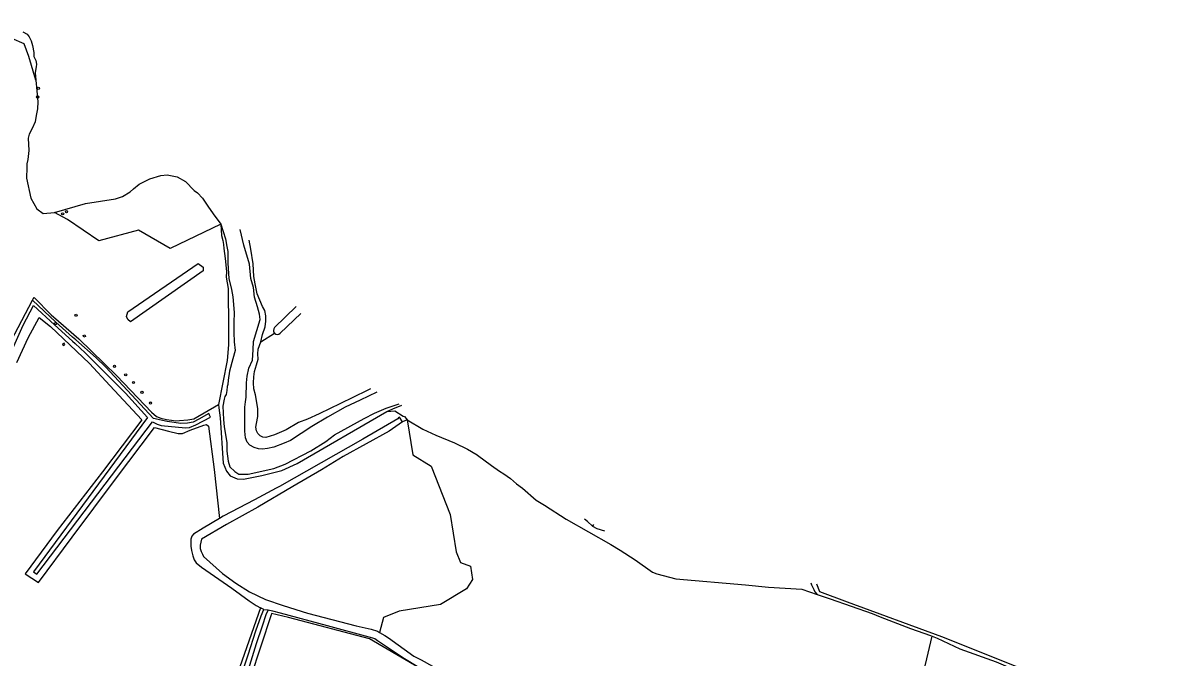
# Model space of a CAD drawing. Extents: x 162722 to 165099, y 384721 to 386283.
# Drawn here: x 164285 to 164800, y 385569 to 385854 of the extents above; entities that cross this region are included whole.
import ezdxf

# ---------------------------------------------------------------- set-up
doc = ezdxf.new("R2010")
doc.units = 0
for name, color, linetype in [('IMGEO_Boom', 7, 'Continuous'), ('IMGEO_Erf', 7, 'Continuous'), ('IMGEO_Grasland_agrarisch', 7, 'Continuous'), ('IMGEO_Grasland_overig', 7, 'Continuous'), ('IMGEO_Hoogspanningsmast', 7, 'Continuous'), ('IMGEO_Loofbos', 7, 'Continuous'), ('IMGEO_Meer_plas_ven_vijver', 7, 'Continuous'), ('IMGEO_Oever', 7, 'Continuous'), ('IMGEO_Rivier', 7, 'Continuous'), ('IMGEO_Sloot', 7, 'Continuous'), ('IMGEO_Waterloop', 7, 'Continuous')]:
    doc.layers.add(name, color=color, linetype=linetype)

msp = doc.modelspace()

# ---------------------------------------------------------------- linework, layer by layer
at = {"layer": 'IMGEO_Boom'}
for centre in [(164292.31, 385824.43), (164292.05, 385820.55), (164303.26, 385768.01), (164304.97, 385768.94), (164326.54, 385699.38), (164331.6, 385695.59), (164335.12, 385692.14), (164338.91, 385687.72), (164342.74, 385682.9)]:
    msp.add_circle(centre, 0.489, dxfattribs=at)
at = {"layer": 'IMGEO_Erf'}
msp.add_lwpolyline([(164694.22, 385578.02), (164696.35, 385577.13), (164706.54, 385572.33), (164722.91, 385566.51), (164731.38, 385562.94), (164732.93, 385562.52), (164736.5, 385561.21), (164737.84, 385560.72), (164741.18, 385559.22)], dxfattribs=at)
at = {"layer": 'IMGEO_Grasland_agrarisch'}
for points in [[(164291.19, 385828.13), (164288.01, 385838.76), (164285.9, 385844.37), (164280.43, 385846.81), (164274.56, 385848.13), (164270.89, 385848.49), (164266.93, 385849.28), (164264.49, 385850.92), (164262.54, 385853.84)], [(164374.41, 385763.39), (164374.67, 385758.2), (164375.21, 385755.93), (164375.54, 385754.21), (164375.75, 385752.37), (164376.26, 385747.9), (164376.93, 385742.09), (164376.79, 385739.45), (164377.6, 385734.38), (164377.69, 385732.95), (164377.75, 385718.02), (164377.75, 385709.13), (164377.16, 385702.08), (164373.3, 385682.19)], [(164392.35, 385710.41), (164393.14, 385713.68), (164394.33, 385717.16), (164394.67, 385719.65), (164394.64, 385722.16), (164394.12, 385724.49), (164393.14, 385726.37), (164391.83, 385729.1), (164390.65, 385731.98), (164389.79, 385736.5), (164389.22, 385739.85), (164388.86, 385745.47), (164387.8, 385752.14), (164387.18, 385756.07)], [(164642.41, 385596.9), (164648.36, 385594.86), (164667.12, 385588.35), (164670.82, 385586.75), (164684.35, 385581.5), (164693.42, 385578.36), (164694.22, 385578.02)], [(164689.15, 385495.9), (164680.89, 385502.19), (164679.75, 385506.66), (164679.95, 385515.09), (164683.11, 385530.99), (164694.22, 385578.02)]]:
    msp.add_lwpolyline(points, dxfattribs=at)
at = {"layer": 'IMGEO_Grasland_overig'}
for points in [[(164289.66, 385729.19), (164290.03, 385729.73), (164290.52, 385730.43), (164298.11, 385722.53), (164301.32, 385719.73), (164310.49, 385711.79), (164327.57, 385695.2), (164343.13, 385678.8), (164345.48, 385676.79), (164347.4, 385676.16), (164349.96, 385675.53), (164352.14, 385675.24), (164354.2, 385674.94), (164355.79, 385675.11), (164359.48, 385675.36), (164362.17, 385675.83), (164373.3, 385682.19)], [(164282.68, 385701.14), (164287.72, 385712.18), (164292.76, 385721.36), (164297.79, 385717.34), (164315.26, 385700.67), (164324.46, 385690.78), (164338.82, 385675.38), (164321.11, 385652), (164300.85, 385625.65), (164286.34, 385606.13), (164292.43, 385602.19), (164307.5, 385622.53), (164326.97, 385648.62), (164344.49, 385671.88), (164350.83, 385670.23), (164355.26, 385669.25), (164357.12, 385669.25), (164360.6, 385670.75), (164366.67, 385673.02), (164367.99, 385673.2), (164368.82, 385672.56), (164371.33, 385653.1), (164373.8, 385631.03)], [(164441.64, 385689.32), (164440.09, 385688.61), (164427.87, 385682.48), (164423.59, 385680.41), (164418.63, 385678.04), (164413.34, 385675.68), (164409.33, 385674.19), (164403.7, 385670.84), (164398.53, 385668.66), (164394.65, 385667.44), (164393.24, 385667.61), (164392.12, 385668.1), (164390.96, 385669.17), (164390.37, 385670.38), (164390.08, 385672.05), (164390.38, 385673.72), (164391.02, 385676.82), (164390.97, 385680.36), (164390.48, 385683.15), (164389.88, 385686.55), (164389.17, 385689.24), (164389.08, 385691.93), (164389.21, 385694.7), (164389.52, 385697.06), (164390.43, 385700.14), (164391.14, 385702.7), (164390.98, 385705.08), (164391.2, 385707.11), (164392.35, 385710.41)], [(164392.35, 385710.41), (164398.49, 385714.31)], [(164373.3, 385682.19), (164373.46, 385680.74), (164374.02, 385676.32), (164375.42, 385655.82), (164376.97, 385652.3), (164378.61, 385650.24), (164381.67, 385648.9), (164384.61, 385648.65), (164392.79, 385650.33), (164401.72, 385652.55), (164408.64, 385655.69), (164449.06, 385679.07)], [(164449.06, 385679.07), (164451.63, 385680.38), (164455.74, 385681.97)], [(164449.06, 385679.07), (164452.58, 385679.44), (164456.41, 385677.07), (164456.88, 385676.8), (164458.2, 385675.31)], [(164458.2, 385675.31), (164465.18, 385671.17), (164471.07, 385668.43), (164479.36, 385664.97), (164485.21, 385662.17), (164489.54, 385659.58), (164489.74, 385659.46), (164496.09, 385654.88), (164499.7, 385652.21), (164501.58, 385651.06), (164504.56, 385648.91), (164507.33, 385646.51), (164509.95, 385644.65), (164516.18, 385639.31), (164519.93, 385636.96), (164529.54, 385630.66), (164549.68, 385619.37), (164553.93, 385616.77), (164560.7, 385612.35), (164568.41, 385606.8), (164570.32, 385606.08), (164578.86, 385603.89), (164610.17, 385601.14), (164620.52, 385600.1), (164635.58, 385599.24), (164642.41, 385596.9)], [(164541.42, 385627.53), (164539.23, 385629.6), (164537.9, 385630.68)], [(164541.42, 385627.53), (164543.42, 385626.57), (164546.85, 385625.47)], [(164639.58, 385602.02), (164639.92, 385601.17), (164640.96, 385599.02), (164641.41, 385598.07), (164642.41, 385596.9)], [(164392.23, 385590.78), (164381.91, 385561.37), (164383.62, 385560.77)], [(164432.25, 385459.99), (164431.11, 385460.51), (164437.32, 385473.86), (164448.44, 385498.15), (164460.1, 385524.99), (164475.53, 385556.87), (164441.14, 385576.87), (164404.8, 385586.49), (164397.18, 385588.21), (164396.98, 385587.69), (164387.77, 385559.55), (164385.85, 385560.11)]]:
    msp.add_lwpolyline(points, dxfattribs=at)
at = {"layer": 'IMGEO_Hoogspanningsmast'}
for points in [[(164309.56, 385722.93), (164309.86, 385722.18), (164309.11, 385721.89), (164308.81, 385722.63), (164309.56, 385722.93)], [(164300.22, 385719.11), (164300.52, 385718.37), (164300.33, 385718.29), (164299.78, 385718.07), (164299.48, 385718.81), (164299.79, 385718.94), (164300.22, 385719.11)], [(164303.24, 385709.6), (164303.54, 385708.85), (164304.28, 385709.15), (164303.98, 385709.9), (164303.24, 385709.6)], [(164313.28, 385713.62), (164313.58, 385712.88), (164312.84, 385712.58), (164312.54, 385713.32), (164313.28, 385713.62)]]:
    msp.add_lwpolyline(points, dxfattribs=at)
at = {"layer": 'IMGEO_Loofbos'}
for points in [[(164374.41, 385763.39), (164351.65, 385752.4), (164337.35, 385760.64), (164319.58, 385755.8), (164305.46, 385765.46), (164299.6, 385768.62)], [(164458.2, 385675.31), (164460.72, 385659.6), (164468.87, 385654.59), (164477.52, 385632.83), (164480.09, 385616.01), (164482.05, 385611.25), (164486.61, 385609.61), (164487.54, 385603.61), (164484.74, 385599.31), (164473.15, 385592.36), (164454.51, 385589.33), (164447.49, 385586.55), (164445.76, 385579.72)], [(164458.2, 385675.31), (164456.08, 385674.49)]]:
    msp.add_lwpolyline(points, dxfattribs=at)
at = {"layer": 'IMGEO_Meer_plas_ven_vijver'}
msp.add_lwpolyline([(164642.17, 385601.65), (164643.52, 385598.14), (164655.88, 385593.53), (164698.31, 385577.95), (164736.99, 385562.48), (164754.13, 385555.63), (164796.86, 385537.94), (164798.37, 385537.32), (164799.77, 385536.82)], dxfattribs=at)
at = {"layer": 'IMGEO_Oever'}
msp.add_lwpolyline([(164541.86, 385628.37), (164541.42, 385627.53)], dxfattribs=at)
at = {"layer": 'IMGEO_Rivier'}
for points in [[(164285.32, 385849.86), (164287.31, 385848.72), (164288.21, 385847.63), (164289.08, 385845.75), (164289.78, 385843.63), (164290.28, 385840.46), (164290.36, 385838.65), (164291.13, 385836.9), (164291.49, 385835.26), (164291.4, 385834.01), (164290.87, 385831.53), (164291.06, 385829.71), (164291.19, 385828.13)], [(164291.19, 385828.13), (164291.6, 385823.28), (164292.15, 385818.39), (164291.94, 385815.21), (164291.33, 385812.16), (164290.87, 385809.4), (164289.51, 385806.38), (164288.15, 385803.82), (164287.8, 385801.97), (164287.99, 385796.48), (164287.55, 385792.35), (164287.17, 385790.39), (164287.14, 385788.79), (164286.98, 385784.08), (164289, 385775.03), (164291.65, 385770.3), (164294.57, 385768.07), (164299.6, 385768.62)], [(164299.6, 385768.62), (164313.55, 385772.59), (164327.08, 385774.71), (164330.14, 385775.78), (164333.66, 385777.83), (164335.14, 385779.2), (164337.7, 385781.39), (164342.46, 385783.73), (164347.45, 385785.25), (164350.26, 385785.48), (164354.68, 385784.68), (164358.44, 385782.54), (164362.42, 385778.42), (164363.84, 385777.36), (164366.06, 385775.04), (164368.49, 385771.45), (164370.94, 385767.91), (164374.41, 385763.39)], [(164374.41, 385763.39), (164376.54, 385756.74), (164377.1, 385753.26), (164377.47, 385750.99), (164377.47, 385748.68), (164377.47, 385745.76), (164378.04, 385738.87), (164379.17, 385733.91), (164379.78, 385730.63), (164380.31, 385723.62), (164380.26, 385719.11), (164380.26, 385714.58), (164380.41, 385710.4), (164380.74, 385706.56), (164379.73, 385702.85), (164378.34, 385697.23), (164377.61, 385693.2), (164377.49, 385691.31), (164377.17, 385690.39), (164377.09, 385688.58), (164376.71, 385686.69), (164376.17, 385685.84), (164375.9, 385684.66), (164375.31, 385681.51), (164375.51, 385675.51), (164375.94, 385672.2), (164377.1, 385665.19), (164377.1, 385661.29), (164377.64, 385656.72), (164378.45, 385654.16), (164380.7, 385652.1), (164382.5, 385650.94), (164386.68, 385650.96), (164398.14, 385653.5), (164403.36, 385655.38), (164414.83, 385661.45), (164421.58, 385665.6), (164425.43, 385668.58), (164438.82, 385675.99), (164443.38, 385678.34), (164448.73, 385680.58), (164454.58, 385682.57)], [(164444.47, 385687.85), (164436.98, 385684.22), (164430.26, 385681), (164422.25, 385676.62), (164415.22, 385672.36), (164405.74, 385666.09), (164402.83, 385664.93), (164398.27, 385663.03), (164395.4, 385662.48), (164393.17, 385662.14), (164391.23, 385662.26), (164389.33, 385662.93), (164387.48, 385663.94), (164386.23, 385665.26), (164385.42, 385667.26), (164385.17, 385670.27), (164385.12, 385676.47), (164385.23, 385681.02), (164385.42, 385683.52), (164385.69, 385685.55), (164385.85, 385692.06), (164386.22, 385694.92), (164387, 385698.65), (164388.59, 385702.15), (164388.94, 385706.86), (164389.07, 385710.62), (164390.61, 385715.53), (164391.98, 385720.47), (164391.77, 385722.86), (164390.9, 385726.22), (164389.55, 385730.56), (164388.99, 385734.9), (164387.92, 385738.89), (164387.32, 385745.33), (164384.69, 385753.85), (164383.03, 385760.94)]]:
    msp.add_lwpolyline(points, dxfattribs=at)
at = {"layer": 'IMGEO_Sloot'}
for points in [[(164398.53, 385716.88), (164408.24, 385726.29)], [(164401.06, 385714.26), (164410.28, 385723.13)]]:
    msp.add_lwpolyline(points, dxfattribs=at)
for start, end in [(134.1002, 224.028), (224.0269, 313.8785)]:
    msp.add_arc((164399.8, 385715.57), 1.82, start, end, dxfattribs=at)
at = {"layer": 'IMGEO_Waterloop'}
for points in [[(164333.82, 385719.42), (164332.63, 385720.45), (164331.99, 385721.8), (164332.55, 385723.88), (164364.25, 385745.65), (164366.41, 385743.95), (164366.48, 385742.41), (164333.82, 385719.42)], [(164220.84, 385597.86), (164238.78, 385631.51), (164257.64, 385668.37), (164289.66, 385729.19)], [(164275.71, 385696), (164285.52, 385717.97), (164290.11, 385726.78), (164299.56, 385718.14), (164307.76, 385710.69), (164308.87, 385709.67), (164313.45, 385705.42), (164331.49, 385687.36), (164341.47, 385676.42), (164290.11, 385607.08), (164291.63, 385605.9), (164343.65, 385674.45), (164345.7, 385673.43), (164347.61, 385672.76), (164358.44, 385671.82), (164360.26, 385671.95), (164363.15, 385673.04), (164369.67, 385676.58), (164369.29, 385677.42), (164368.92, 385678.23), (164364.45, 385675.66), (164361.94, 385674.36), (164359.35, 385673.91), (164356.35, 385673.73), (164350.3, 385674.59), (164344.03, 385675.99), (164322.55, 385699.15), (164318.33, 385703.24), (164309.18, 385711.26), (164307.7, 385712.58), (164300.17, 385719.26), (164289.66, 385729.19)], [(164456.08, 385674.49), (164449.97, 385670.23), (164429.38, 385658.84), (164419.6, 385652.86), (164406.74, 385645.36), (164390.99, 385636.16), (164376.94, 385628.26), (164365.67, 385621.67), (164365.31, 385620.32), (164365.07, 385619.01), (164365.15, 385617.58), (164365.55, 385616.11), (164366.07, 385614.96), (164366.63, 385613.88), (164375.16, 385606.29), (164381.06, 385601.89), (164387.29, 385598.08), (164394.48, 385594.61), (164402.4, 385591.81), (164413.4, 385588.4), (164435.19, 385582.79), (164442.01, 385581.29), (164444.73, 385580.35), (164445.76, 385579.72)], [(164456.08, 385674.49), (164454.63, 385676.55), (164454.28, 385676.23), (164453.89, 385675.87), (164438.22, 385666.7), (164400.72, 385645.45), (164399.26, 385644.58), (164389.44, 385639.41), (164375.47, 385632.03), (164373.8, 385631.03)], [(164373.8, 385631.03), (164366.42, 385626.63), (164362.02, 385623.93), (164361.34, 385623.02), (164360.9, 385621.75), (164360.87, 385620.12), (164360.83, 385618.54), (164361.18, 385616.59), (164361.74, 385614.17), (164362.45, 385612.46), (164363.25, 385610.99), (164365.71, 385609.17), (164379.36, 385599.68), (164387.1, 385593.97), (164390.23, 385591.91), (164392.23, 385590.78)], [(164383.9, 385561.67), (164386.65, 385569.69), (164390.03, 385580.43), (164392.46, 385587.18), (164393.67, 385590.03)], [(164395.64, 385589.93), (164394.54, 385587.71), (164393.01, 385582.62), (164390.29, 385574.67), (164386.09, 385561), (164383.9, 385561.67)], [(164393.67, 385590.03), (164393.09, 385590.32), (164392.7, 385590.52), (164392.23, 385590.78)], [(164393.67, 385590.03), (164395.64, 385589.93)], [(164395.64, 385589.93), (164397.66, 385589.48), (164401.03, 385588.61), (164422.1, 385582.9), (164440.84, 385577.85), (164443.65, 385576.98), (164444.73, 385576.11), (164456.99, 385568.05), (164462.62, 385564.56), (164474.17, 385558.41), (164475.13, 385557.81), (164476.58, 385557.09)], [(164445.76, 385579.72), (164448.1, 385578.33), (164449.73, 385577.34), (164461.2, 385569.16), (164464.37, 385567.42), (164473.34, 385562.46), (164478.02, 385559.88)]]:
    msp.add_lwpolyline(points, dxfattribs=at)

doc.saveas('drawing.dxf')
